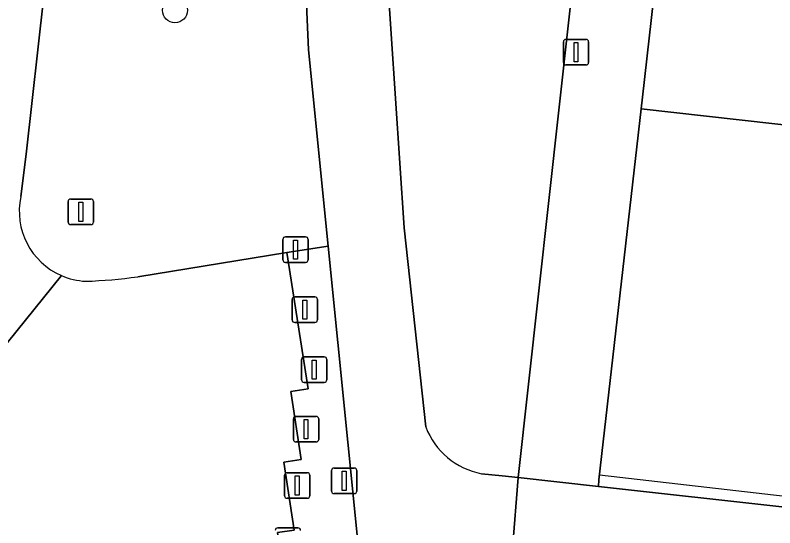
# Model space of a CAD drawing. Extents: x 162026 to 163502, y 387295 to 388169.
# Drawn here: x 162101.19 to 162130.91, y 387844.73 to 387864.8 of the extents above; entities that cross this region are included whole.
import ezdxf

# ---------------------------------------------------------------- set-up
doc = ezdxf.new("R2010")
doc.units = 0
for name, color, linetype in [('IMGEO_Afsluitpaal', 7, 'Continuous'), ('IMGEO_Berm_groen', 7, 'Continuous'), ('IMGEO_Boom', 7, 'Continuous'), ('IMGEO_Fietspad_gesloten', 7, 'Continuous'), ('IMGEO_Groenvoorziening', 7, 'Continuous'), ('IMGEO_Hek', 7, 'Continuous'), ('IMGEO_Lichtmast', 7, 'Continuous'), ('IMGEO_Rijbaan_lokaal_open', 7, 'Continuous'), ('IMGEO_Rijbaan_regionaal_gesloten', 7, 'Continuous'), ('IMGEO_Verkeersbordpaal', 7, 'Continuous'), ('IMGEO_Voetpad_open', 7, 'Continuous')]:
    doc.layers.add(name, color=color, linetype=linetype)

msp = doc.modelspace()

# ---------------------------------------------------------------- linework, layer by layer
at = {"layer": 'IMGEO_Afsluitpaal'}
for p, q in [((162111.662, 387855.224), (162111.662, 387856.024)), ((162111.662, 387856.024), (162111.662, 387855.224)), ((162111.762, 387856.124), (162112.552, 387856.124)), ((162112.552, 387856.124), (162111.762, 387856.124)), ((162112.652, 387856.024), (162112.652, 387855.224)), ((162112.652, 387855.224), (162112.652, 387856.024)), ((162112.552, 387855.124), (162111.762, 387855.124)), ((162111.762, 387855.124), (162112.552, 387855.124)), ((162112.026, 387852.87), (162112.026, 387853.67)), ((162112.026, 387853.67), (162112.026, 387852.87)), ((162112.126, 387853.77), (162112.916, 387853.77)), ((162112.916, 387853.77), (162112.126, 387853.77)), ((162113.016, 387853.67), (162113.016, 387852.87)), ((162113.016, 387852.87), (162113.016, 387853.67)), ((162112.916, 387852.77), (162112.126, 387852.77)), ((162112.126, 387852.77), (162112.916, 387852.77)), ((162112.394, 387850.526), (162112.394, 387851.326)), ((162112.394, 387851.326), (162112.394, 387850.526)), ((162112.494, 387851.426), (162113.284, 387851.426)), ((162113.284, 387851.426), (162112.494, 387851.426)), ((162113.384, 387851.326), (162113.384, 387850.526)), ((162113.384, 387850.526), (162113.384, 387851.326)), ((162113.284, 387850.426), (162112.494, 387850.426)), ((162112.494, 387850.426), (162113.284, 387850.426)), ((162112.077, 387848.194), (162112.077, 387848.994)), ((162112.077, 387848.994), (162112.077, 387848.194)), ((162112.177, 387849.094), (162112.967, 387849.094)), ((162112.967, 387849.094), (162112.177, 387849.094)), ((162113.067, 387848.994), (162113.067, 387848.194)), ((162113.067, 387848.194), (162113.067, 387848.994)), ((162112.967, 387848.094), (162112.177, 387848.094)), ((162112.177, 387848.094), (162112.967, 387848.094)), ((162111.728, 387845.99), (162111.728, 387846.79)), ((162111.728, 387846.79), (162111.728, 387845.99)), ((162111.828, 387846.89), (162112.618, 387846.89)), ((162112.618, 387846.89), (162111.828, 387846.89)), ((162112.718, 387846.79), (162112.718, 387845.99)), ((162112.718, 387845.99), (162112.718, 387846.79)), ((162112.618, 387845.89), (162111.828, 387845.89)), ((162111.828, 387845.89), (162112.618, 387845.89)), ((162111.466, 387844.734), (162112.256, 387844.734)), ((162112.256, 387844.734), (162111.466, 387844.734))]:
    msp.add_line(p, q, dxfattribs=at)
for points in [[(162112.082, 387855.999), (162112.232, 387855.999), (162112.232, 387855.249), (162112.082, 387855.249), (162112.082, 387855.999)], [(162112.446, 387853.645), (162112.596, 387853.645), (162112.596, 387852.895), (162112.446, 387852.895), (162112.446, 387853.645)], [(162112.814, 387851.301), (162112.964, 387851.301), (162112.964, 387850.551), (162112.814, 387850.551), (162112.814, 387851.301)], [(162112.497, 387848.969), (162112.647, 387848.969), (162112.647, 387848.219), (162112.497, 387848.219), (162112.497, 387848.969)], [(162112.148, 387846.765), (162112.298, 387846.765), (162112.298, 387846.015), (162112.148, 387846.015), (162112.148, 387846.765)]]:
    msp.add_lwpolyline(points, dxfattribs=at)
for centre, start, end in [((162111.762, 387856.024), 90, 180), ((162111.762, 387856.024), 90, 180), ((162112.552, 387856.024), 0, 90), ((162112.552, 387856.024), 360, 90), ((162111.762, 387855.224), 180, 270), ((162111.762, 387855.224), 180, 270), ((162112.552, 387855.224), 270, 0), ((162112.552, 387855.224), 270, 0), ((162112.126, 387853.67), 90, 180), ((162112.126, 387853.67), 90, 180), ((162112.916, 387853.67), 0, 90), ((162112.916, 387853.67), 360, 90), ((162112.126, 387852.87), 180, 270), ((162112.126, 387852.87), 180, 270), ((162112.916, 387852.87), 270, 0), ((162112.916, 387852.87), 270, 0), ((162112.494, 387851.326), 90, 180), ((162112.494, 387851.326), 90, 180), ((162113.284, 387851.326), 0, 90), ((162113.284, 387851.326), 360, 90), ((162112.494, 387850.526), 180, 270), ((162112.494, 387850.526), 180, 270), ((162113.284, 387850.526), 270, 0), ((162113.284, 387850.526), 270, 0), ((162112.177, 387848.994), 90, 180), ((162112.177, 387848.994), 90, 180), ((162112.967, 387848.994), 0, 90), ((162112.967, 387848.994), 360, 90), ((162112.177, 387848.194), 180, 270), ((162112.177, 387848.194), 180, 270), ((162112.967, 387848.194), 270, 0), ((162112.967, 387848.194), 270, 0), ((162111.828, 387846.79), 90, 180), ((162111.828, 387846.79), 90, 180), ((162112.618, 387846.79), 0, 90), ((162112.618, 387846.79), 360, 90), ((162111.828, 387845.99), 180, 270), ((162111.828, 387845.99), 180, 270), ((162112.618, 387845.99), 270, 0), ((162112.618, 387845.99), 270, 0), ((162111.466, 387844.634), 90, 180), ((162111.466, 387844.634), 90, 180), ((162112.256, 387844.634), 0, 90), ((162112.256, 387844.634), 360, 90)]:
    msp.add_arc(centre, 0.1, start, end, dxfattribs=at)
at = {"layer": 'IMGEO_Berm_groen'}
for points in [[(162105.986, 387854.562), (162111.817, 387855.506), (162113.437, 387855.753), (162112.662, 387863.447), (162112.42, 387869.087), (162112.294, 387873.71), (162112.881, 387895.541), (162113.946, 387905.236), (162124.476, 388000), (162125.11, 388005.69), (162136.597, 388108.731), (162142.635, 388164.961), (162133.655, 388165.852)], [(162110.908, 387942.663), (162110.033, 387934.503), (162107.676, 387913.177), (162104.723, 387886.866), (162102.319, 387865.551), (162101.619, 387859.357), (162101.414, 387857.699)], [(162124.863, 387882.786), (162115.302, 387883.943), (162115.26, 387880.834), (162115.389, 387871.674), (162116.414, 387856.479), (162117.252, 387848.685)], [(162119.44, 387846.852), (162120.242, 387846.766), (162120.863, 387846.697), (162124.863, 387882.786)]]:
    msp.add_lwpolyline(points, dxfattribs=at)
msp.add_lwpolyline([(162113.437, 387855.753), (162111.817, 387855.506), (162112.652, 387850.171), (162111.976, 387850.071), (162112.374, 387847.409), (162111.706, 387847.306), (162112.105, 387844.646), (162111.458, 387844.544), (162111.556, 387843.866), (162114.589, 387844.317)], close=True, dxfattribs=at)
for centre, radius, start, end in [((162104.099, 387857.125), 2.746, 167.9275, 246.5139), ((162104.105, 387857.155), 2.776, 246.6487, 266.7688), ((162103.219, 387874.373), 20.003, 272.092, 277.9518), ((162119.983, 387849.723), 2.922, 200.8091, 259.2816)]:
    msp.add_arc(centre, radius, start, end, dxfattribs=at)
at = {"layer": 'IMGEO_Boom'}
msp.add_circle((162107.444, 387864.994), 0.489, dxfattribs=at)
at = {"layer": 'IMGEO_Fietspad_gesloten'}
for points in [[(162117.252, 387848.685), (162116.414, 387856.479), (162115.389, 387871.674)], [(162112.42, 387869.087), (162112.662, 387863.447), (162113.437, 387855.753), (162114.589, 387844.317), (162114.732, 387842.973), (162114.956, 387840.897), (162115.292, 387837.17), (162115.474, 387829.464), (162115.034, 387822.8), (162114.966, 387821.772), (162114.876, 387821.124), (162114.765, 387820.331), (162114.287, 387816.123), (162113.407, 387816.228), (162113.376, 387816.083), (162113.131, 387816.121), (162112.88, 387813.92)], [(162119.972, 387843.986), (162120.645, 387843.913), (162120.863, 387846.697), (162120.242, 387846.766), (162119.44, 387846.852)], [(162175.011, 387840.691), (162153.864, 387843.037), (162124.015, 387846.348), (162120.863, 387846.697), (162120.645, 387843.913), (162123.707, 387843.579), (162142.441, 387841.533), (162144.47, 387841.312), (162177.938, 387837.659)]]:
    msp.add_lwpolyline(points, dxfattribs=at)
msp.add_arc((162119.983, 387849.723), 2.922, 200.8091, 259.2816, dxfattribs=at)
at = {"layer": 'IMGEO_Groenvoorziening'}
msp.add_lwpolyline([(162127.562, 387877.764), (162125.733, 387861.584), (162125.681, 387861.129), (162155.543, 387857.784), (162153.864, 387843.037), (162175.011, 387840.691), (162177.571, 387866.907), (162177.598, 387868.402), (162177.312, 387869.89), (162176.723, 387871.285), (162175.856, 387872.528), (162167.785, 387879.745), (162165.386, 387881.891)], dxfattribs=at)
msp.add_lwpolyline([(162155.543, 387857.784), (162125.681, 387861.129), (162124.025, 387846.612), (162124.015, 387846.348), (162153.864, 387843.037)], close=True, dxfattribs=at)
at = {"layer": 'IMGEO_Hek'}
msp.add_lwpolyline([(162125.681, 387861.129), (162155.543, 387857.784), (162153.902, 387843.37), (162144.961, 387844.395), (162141.98, 387844.737), (162124.046, 387846.793)], dxfattribs=at)
at = {"layer": 'IMGEO_Lichtmast'}
for p, q in [((162122.635, 387862.952), (162122.635, 387863.752)), ((162122.635, 387863.752), (162122.635, 387862.952)), ((162122.735, 387863.852), (162123.525, 387863.852)), ((162123.525, 387863.852), (162122.735, 387863.852)), ((162123.625, 387863.752), (162123.625, 387862.952)), ((162123.625, 387862.952), (162123.625, 387863.752)), ((162123.525, 387862.852), (162122.735, 387862.852)), ((162122.735, 387862.852), (162123.525, 387862.852))]:
    msp.add_line(p, q, dxfattribs=at)
msp.add_lwpolyline([(162123.055, 387863.727), (162123.205, 387863.727), (162123.205, 387862.977), (162123.055, 387862.977), (162123.055, 387863.727)], dxfattribs=at)
for centre, start, end in [((162122.735, 387863.752), 90, 180), ((162122.735, 387863.752), 90, 180), ((162123.525, 387863.752), 0, 90), ((162123.525, 387863.752), 360, 90), ((162122.735, 387862.952), 180, 270), ((162122.735, 387862.952), 180, 270), ((162123.525, 387862.952), 270, 0), ((162123.525, 387862.952), 270, 0)]:
    msp.add_arc(centre, 0.1, start, end, dxfattribs=at)
at = {"layer": 'IMGEO_Rijbaan_lokaal_open'}
for points in [[(162096.767, 387821.087), (162105.921, 387820.09), (162106.168, 387822.371), (162106.625, 387826.6), (162106.603, 387828.046), (162104.682, 387840.77), (162106.428, 387841.015), (162106.909, 387837.382), (162108.068, 387837.555), (162107.9, 387838.501), (162111.576, 387839.099), (162111.189, 387841.777), (162111.845, 387841.875), (162111.749, 387842.534), (162111.556, 387843.866), (162111.458, 387844.544), (162112.105, 387844.646), (162111.706, 387847.306), (162112.374, 387847.409), (162111.976, 387850.071), (162112.652, 387850.171), (162111.817, 387855.506)], [(162111.817, 387855.506), (162105.986, 387854.562)], [(162103.005, 387854.606), (162098.44, 387848.957)]]:
    msp.add_lwpolyline(points, dxfattribs=at)
for centre, radius, start, end in [((162104.105, 387857.155), 2.776, 246.6487, 266.7688), ((162103.219, 387874.373), 20.003, 272.092, 277.9518)]:
    msp.add_arc(centre, radius, start, end, dxfattribs=at)
at = {"layer": 'IMGEO_Rijbaan_regionaal_gesloten'}
for points in [[(162101.414, 387857.699), (162101.619, 387859.357), (162102.319, 387865.551), (162104.723, 387886.866), (162107.676, 387913.177), (162110.033, 387934.503), (162110.908, 387942.663)], [(162098.44, 387848.957), (162103.005, 387854.606)]]:
    msp.add_lwpolyline(points, dxfattribs=at)
msp.add_arc((162104.099, 387857.125), 2.746, 167.9275, 246.5139, dxfattribs=at)
at = {"layer": 'IMGEO_Verkeersbordpaal'}
for p, q in [((162103.264, 387856.704), (162103.264, 387857.504)), ((162103.264, 387857.504), (162103.264, 387856.704)), ((162103.364, 387857.604), (162104.154, 387857.604)), ((162104.154, 387857.604), (162103.364, 387857.604)), ((162104.254, 387857.504), (162104.254, 387856.704)), ((162104.254, 387856.704), (162104.254, 387857.504)), ((162104.154, 387856.604), (162103.364, 387856.604)), ((162103.364, 387856.604), (162104.154, 387856.604)), ((162113.667, 387847.071), (162114.457, 387847.071)), ((162114.457, 387847.071), (162113.667, 387847.071)), ((162113.567, 387846.171), (162113.567, 387846.971)), ((162113.567, 387846.971), (162113.567, 387846.171)), ((162114.557, 387846.971), (162114.557, 387846.171)), ((162114.557, 387846.171), (162114.557, 387846.971)), ((162114.457, 387846.071), (162113.667, 387846.071)), ((162113.667, 387846.071), (162114.457, 387846.071))]:
    msp.add_line(p, q, dxfattribs=at)
for points in [[(162103.684, 387857.479), (162103.834, 387857.479), (162103.834, 387856.729), (162103.684, 387856.729), (162103.684, 387857.479)], [(162113.987, 387846.946), (162114.137, 387846.946), (162114.137, 387846.196), (162113.987, 387846.196), (162113.987, 387846.946)]]:
    msp.add_lwpolyline(points, dxfattribs=at)
for centre, start, end in [((162103.364, 387857.504), 90, 180), ((162103.364, 387857.504), 90, 180), ((162104.154, 387857.504), 0, 90), ((162104.154, 387857.504), 360, 90), ((162103.364, 387856.704), 180, 270), ((162103.364, 387856.704), 180, 270), ((162104.154, 387856.704), 270, 0), ((162104.154, 387856.704), 270, 0), ((162113.667, 387846.971), 90, 180), ((162113.667, 387846.971), 90, 180), ((162114.457, 387846.971), 0, 90), ((162114.457, 387846.971), 360, 90), ((162113.667, 387846.171), 180, 270), ((162113.667, 387846.171), 180, 270), ((162114.457, 387846.171), 270, 0), ((162114.457, 387846.171), 270, 0)]:
    msp.add_arc(centre, 0.1, start, end, dxfattribs=at)
at = {"layer": 'IMGEO_Voetpad_open'}
msp.add_lwpolyline([(162197.4, 387996.755), (162162.287, 388000.751), (162162.489, 388002.423), (162160.4, 388002.655), (162160.215, 388000.983), (162141.323, 388003.158), (162141.494, 388004.757), (162138.442, 388005.018), (162137.882, 388000), (162128.927, 387919.374), (162128.829, 387918.498), (162124.863, 387882.786), (162120.863, 387846.697), (162124.015, 387846.348), (162124.025, 387846.612), (162125.681, 387861.129), (162125.733, 387861.584), (162127.562, 387877.764), (162127.867, 387880.534)], dxfattribs=at)

doc.saveas('drawing.dxf')
